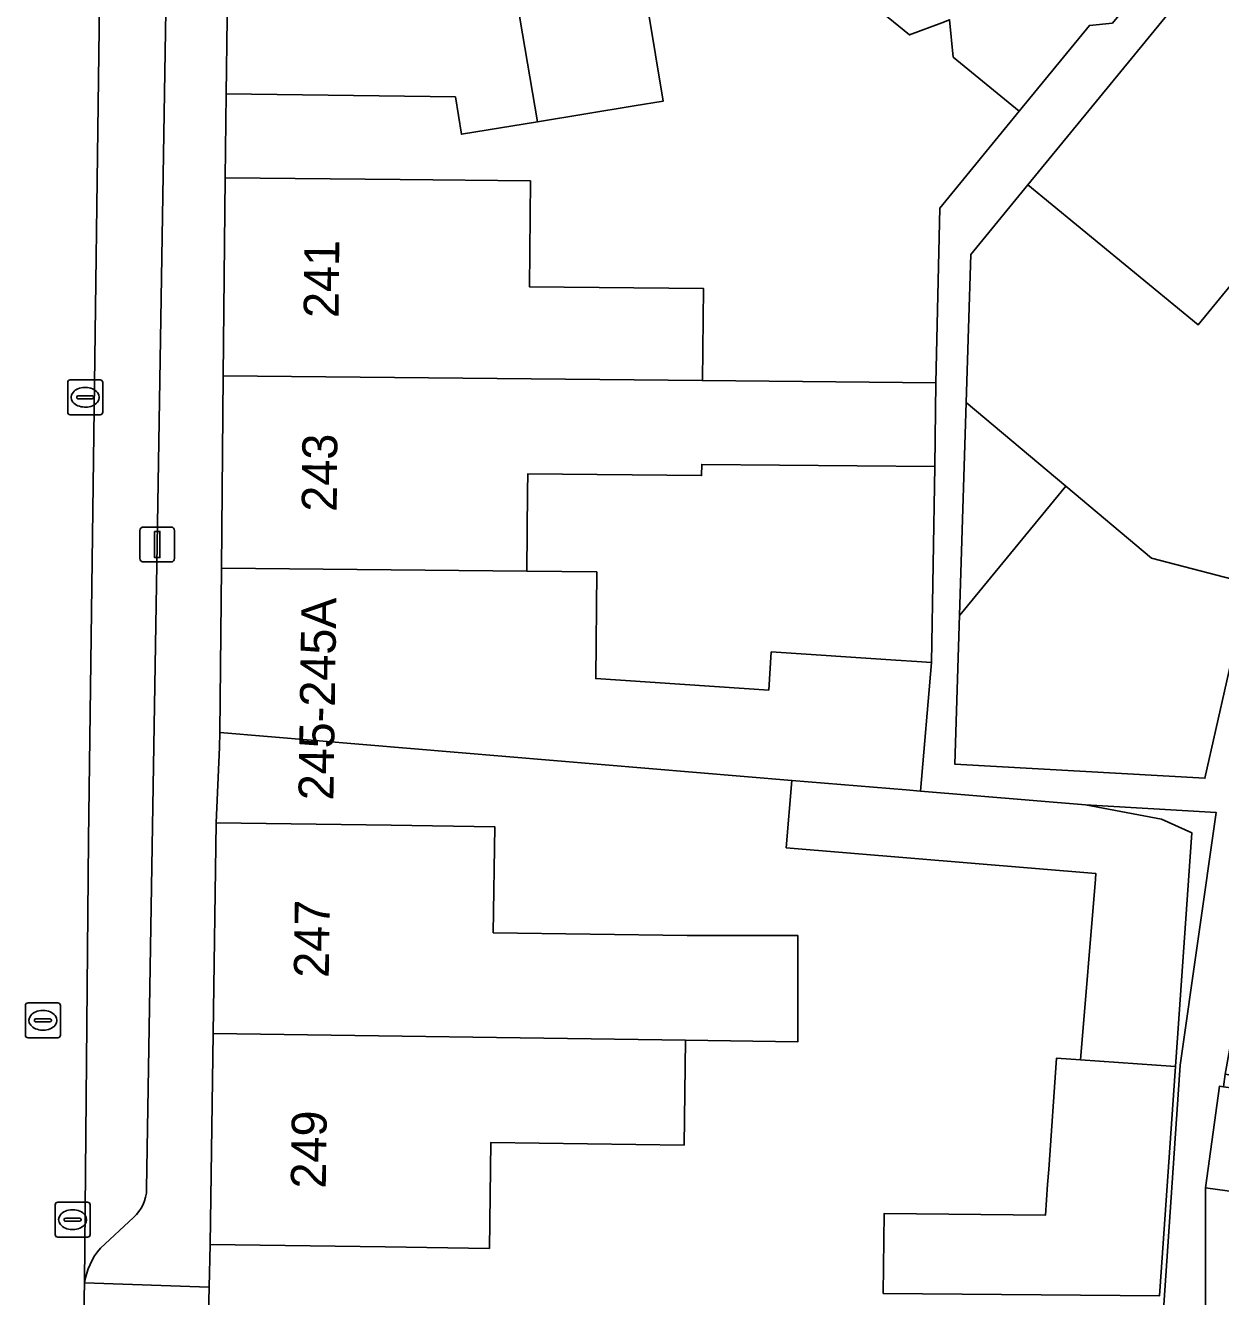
# Model space of a CAD drawing. Extents: x 159217 to 160349, y 381246 to 382172.
# Drawn here: x 160229.24 to 160263.41, y 381950.01 to 381986.33 of the extents above; entities that cross this region are included whole.
import ezdxf

# ---------------------------------------------------------------- set-up
doc = ezdxf.new("R2010")
doc.units = 0
for name, color, linetype in [('IMGEO_Erf', 7, 'Continuous'), ('IMGEO_Kolk', 7, 'Continuous'), ('IMGEO_Lichtmast', 7, 'Continuous'), ('IMGEO_Pand', 7, 'Continuous'), ('IMGEO_Pand_nummerreeks', 7, 'Continuous'), ('IMGEO_Parkeervlak_open', 7, 'Continuous'), ('IMGEO_Rijbaan_lokaal_open', 7, 'Continuous'), ('IMGEO_Rioolput', 7, 'Continuous'), ('IMGEO_Voetpad_open', 7, 'Continuous')]:
    doc.layers.add(name, color=color, linetype=linetype)

msp = doc.modelspace()

# ---------------------------------------------------------------- linework, layer by layer
at = {"layer": 'IMGEO_Erf'}
for points in [[(160255.442, 381986.411), (160254.523, 381986.061), (160249.692, 381989.989)], [(160246.813, 381988.206), (160247.473, 381984.168), (160246.643, 381984.032), (160243.884, 381983.581), (160241.708, 381983.226), (160241.533, 381984.29), (160234.98, 381984.377), (160234.953, 381981.977), (160239.953, 381981.928), (160243.681, 381981.892), (160243.651, 381978.867), (160248.626, 381978.818), (160248.6, 381976.185), (160255.271, 381976.119), (160255.383, 381981.113), (160257.656, 381983.884), (160255.769, 381985.431), (160255.664, 381986.496)], [(160261.775, 381949.485), (160262.26, 381956.621), (160263.286, 381963.844), (160259.555, 381964.058), (160261.726, 381963.654), (160262.597, 381963.259), (160262.126, 381956.585), (160261.664, 381950.024), (160253.77, 381950.098), (160253.792, 381952.377), (160258.409, 381952.334), (160258.47, 381953.209), (160258.501, 381953.643), (160258.725, 381956.825), (160259.406, 381956.777), (160259.836, 381961.938), (160259.849, 381962.094), (160250.994, 381962.832), (160251.155, 381964.759), (160234.798, 381966.123), (160234.794, 381965.708), (160234.696, 381963.548), (160239.696, 381963.476), (160242.659, 381963.434), (160242.616, 381960.404), (160248.16, 381960.325), (160251.331, 381960.324), (160251.331, 381957.29), (160248.118, 381957.335), (160248.075, 381954.336), (160242.55, 381954.415), (160242.507, 381951.385), (160239.524, 381951.428), (160234.524, 381951.499), (160234.495, 381950.277), (160234.4, 381946.347)], [(160273.31, 381947.911), (160273.843, 381951.746), (160280.296, 381950.849), (160280.696, 381953.063), (160276.77, 381953.83), (160267.382, 381955.668), (160263.544, 381956.361), (160263.495, 381956.002), (160266.755, 381955.555), (160266.356, 381952.648), (160262.981, 381953.111), (160262.981, 381949.485)]]:
    msp.add_lwpolyline(points, dxfattribs=at)
for points in [[(160272.829, 381980.409), (160273.559, 381981.299), (160271.575, 381982.917), (160268.825, 381985.157), (160265.738, 381981.392), (160262.775, 381977.779), (160257.9, 381981.776), (160256.272, 381979.791), (160256.14, 381975.556), (160258.99, 381973.166), (160261.444, 381971.109), (160264.224, 381970.381), (160266.033, 381969.789), (160268.708, 381969.285), (160269.082, 381971.267), (160271.034, 381970.898)], [(160255.247, 381973.725), (160248.577, 381973.791), (160248.574, 381973.469), (160243.605, 381973.518), (160243.6, 381973.015), (160243.578, 381970.736), (160245.578, 381970.716), (160245.548, 381967.669), (160250.496, 381967.34), (160250.568, 381968.431), (160254.127, 381968.195), (160254.727, 381968.155), (160255.145, 381968.127)]]:
    msp.add_lwpolyline(points, close=True, dxfattribs=at)
at = {"layer": 'IMGEO_Kolk'}
for p, q in [((160230.448, 381975.281), (160230.448, 381976.133)), ((160230.523, 381976.207), (160231.375, 381976.207)), ((160230.936, 381975.987), (160230.961, 381975.987)), ((160231.449, 381976.133), (160231.449, 381975.281)), ((160230.707, 381975.701), (160230.707, 381975.713)), ((160231.145, 381975.664), (160230.747, 381975.664)), ((160230.75, 381975.75), (160231.148, 381975.75)), ((160231.191, 381975.713), (160231.191, 381975.701)), ((160231.375, 381975.207), (160230.523, 381975.207)), ((160230.959, 381975.427), (160230.934, 381975.427)), ((160230.164, 381952.705), (160231.016, 381952.705)), ((160230.089, 381951.779), (160230.089, 381952.631)), ((160230.577, 381952.485), (160230.602, 381952.485)), ((160231.09, 381952.631), (160231.09, 381951.779)), ((160230.348, 381952.199), (160230.348, 381952.211)), ((160230.786, 381952.162), (160230.388, 381952.162)), ((160230.391, 381952.248), (160230.789, 381952.248)), ((160230.6, 381951.925), (160230.575, 381951.925)), ((160230.832, 381952.211), (160230.832, 381952.199)), ((160231.016, 381951.705), (160230.164, 381951.705))]:
    msp.add_line(p, q, dxfattribs=at)
for points in [[(160230.448, 381975.281), (160230.448, 381976.133)], [(160230.523, 381976.207), (160231.375, 381976.207)], [(160231.449, 381976.133), (160231.449, 381975.281)], [(160231.375, 381975.207), (160230.523, 381975.207)], [(160230.164, 381952.705), (160231.016, 381952.705)], [(160230.089, 381951.779), (160230.089, 381952.631)], [(160231.09, 381952.631), (160231.09, 381951.779)], [(160231.016, 381951.705), (160230.164, 381951.705)]]:
    msp.add_lwpolyline(points, dxfattribs=at)
for centre, radius, start, end in [((160230.525, 381976.131), 0.0765, 91.552, 178.448), ((160230.525, 381976.131), 0.0765, 91.552, 178.448), ((160231.373, 381976.131), 0.0765, 1.552, 88.448), ((160231.373, 381976.131), 0.0765, 1.552, 88.448), ((160230.747, 381975.71), 0.0403, 85.8775, 175.7526), ((160230.744, 381975.7), 0.0366, 178.938, 274.7102), ((160231.148, 381975.707), 0.043, 264.8664, 352.4533), ((160231.152, 381975.712), 0.0386, 1.7309, 96.639), ((160230.525, 381975.283), 0.0765, 181.552, 268.448), ((160230.525, 381975.283), 0.0765, 181.552, 268.448), ((160231.373, 381975.283), 0.0765, 271.552, 358.448), ((160231.373, 381975.283), 0.0765, 271.552, 358.448), ((160230.166, 381952.629), 0.0765, 91.552, 178.448), ((160230.166, 381952.629), 0.0765, 91.552, 178.448), ((160231.014, 381952.629), 0.0765, 1.552, 88.448), ((160231.014, 381952.629), 0.0765, 1.552, 88.448), ((160230.388, 381952.208), 0.0403, 85.8775, 175.7526), ((160230.385, 381952.198), 0.0366, 178.938, 274.7102), ((160230.789, 381952.205), 0.043, 264.8664, 352.4533), ((160230.793, 381952.21), 0.0386, 1.7309, 96.639), ((160230.166, 381951.781), 0.0765, 181.552, 268.448), ((160230.166, 381951.781), 0.0765, 181.552, 268.448), ((160231.014, 381951.781), 0.0765, 271.552, 358.448), ((160231.014, 381951.781), 0.0765, 271.552, 358.448)]:
    msp.add_arc(centre, radius, start, end, dxfattribs=at)
for centre, major_axis, ratio, start_param, end_param in [((160230.935, 381975.707), (-0.387, 0.002), 0.722429, 4.712389, 7.853982), ((160230.96, 381975.707), (-0.39, 0.002), 0.717154, 1.570796, 4.712389), ((160230.576, 381952.205), (-0.387, 0.002), 0.722429, 4.712389, 7.853982), ((160230.601, 381952.205), (-0.39, 0.002), 0.717154, 1.570796, 4.712389)]:
    msp.add_ellipse(centre, major_axis=major_axis, ratio=ratio, start_param=start_param, end_param=end_param, dxfattribs=at)
at = {"layer": 'IMGEO_Lichtmast'}
for p, q in [((160232.515, 381971.1), (160232.515, 381971.9)), ((160232.515, 381971.9), (160232.515, 381971.1)), ((160232.615, 381972), (160233.405, 381972)), ((160233.405, 381972), (160232.615, 381972)), ((160233.505, 381971.9), (160233.505, 381971.1)), ((160233.505, 381971.1), (160233.505, 381971.9)), ((160233.405, 381971), (160232.615, 381971)), ((160232.615, 381971), (160233.405, 381971))]:
    msp.add_line(p, q, dxfattribs=at)
msp.add_lwpolyline([(160232.935, 381971.875), (160233.085, 381971.875), (160233.085, 381971.125), (160232.935, 381971.125), (160232.935, 381971.875)], dxfattribs=at)
for centre, start, end in [((160232.615, 381971.9), 90, 180), ((160232.615, 381971.9), 90, 180), ((160233.405, 381971.9), 0, 90), ((160233.405, 381971.9), 360, 90), ((160232.615, 381971.1), 180, 270), ((160232.615, 381971.1), 180, 270), ((160233.405, 381971.1), 270, 0), ((160233.405, 381971.1), 270, 0)]:
    msp.add_arc(centre, 0.1, start, end, dxfattribs=at)
at = {"layer": 'IMGEO_Pand'}
for points in [[(160240.467, 381999.787), (160242.815, 381995.681), (160242.301, 381995.382), (160242.988, 381994.199), (160243.22, 381987.487), (160243.38, 381986.546), (160243.884, 381983.581), (160246.643, 381984.032), (160247.473, 381984.168), (160246.813, 381988.206), (160243.957, 381990.26), (160243.389, 381990.167), (160243.444, 381994.365), (160242.837, 381995.41), (160245.018, 381996.676), (160245.571, 381995.723), (160247.485, 381994.174), (160248.491, 381995.417), (160251.085, 381993.308), (160254.269, 381997.246), (160247.893, 382002.442), (160245.382, 382002.64), (160240.833, 382000)], [(160240.467, 381999.787), (160236.518, 381997.496), (160235.125, 381995.155), (160234.98, 381984.377), (160241.533, 381984.29), (160241.708, 381983.226), (160243.884, 381983.581), (160243.38, 381986.546), (160243.22, 381987.487), (160242.988, 381994.199), (160242.301, 381995.382), (160242.815, 381995.681)], [(160263.229, 381989.944), (160255.869, 381995.942), (160252.66, 381992.028), (160251.873, 381992.668), (160249.692, 381989.989), (160254.523, 381986.061), (160255.442, 381986.411), (160255.664, 381986.496), (160255.769, 381985.431), (160257.656, 381983.884), (160259.665, 381986.333), (160260.321, 381986.398)], [(160268.825, 381985.157), (160268.908, 381985.258), (160264.033, 381989.255), (160260.863, 381985.389), (160257.9, 381981.776), (160262.775, 381977.779), (160265.738, 381981.392)], [(160248.6, 381976.185), (160248.626, 381978.818), (160243.651, 381978.867), (160243.681, 381981.892), (160239.953, 381981.928), (160234.953, 381981.977), (160234.898, 381976.32)], [(160248.6, 381976.185), (160234.898, 381976.32), (160234.844, 381970.822), (160243.578, 381970.736), (160243.6, 381973.015), (160243.605, 381973.518), (160248.574, 381973.469), (160248.577, 381973.791), (160255.247, 381973.725), (160255.271, 381976.119)], [(160258.99, 381973.166), (160256.14, 381975.556), (160255.951, 381969.482), (160255.961, 381969.482)], [(160258.99, 381973.166), (160255.961, 381969.482), (160255.951, 381969.482), (160255.818, 381965.218), (160262.966, 381964.821), (160264.224, 381970.381), (160261.444, 381971.109)], [(160243.578, 381970.736), (160234.844, 381970.822), (160234.798, 381966.123), (160251.155, 381964.759), (160254.421, 381964.486), (160254.838, 381964.452), (160255.145, 381968.127), (160254.727, 381968.155), (160254.127, 381968.195), (160250.568, 381968.431), (160250.496, 381967.34), (160245.548, 381967.669), (160245.578, 381970.716)], [(160259.555, 381964.058), (160254.838, 381964.452), (160254.421, 381964.486), (160251.155, 381964.759), (160250.994, 381962.832), (160259.849, 381962.094), (160259.836, 381961.938), (160259.406, 381956.777), (160262.126, 381956.585), (160262.597, 381963.259), (160261.726, 381963.654)], [(160248.118, 381957.335), (160251.331, 381957.29), (160251.331, 381960.324), (160248.16, 381960.325), (160242.616, 381960.404), (160242.659, 381963.434), (160239.696, 381963.476), (160234.696, 381963.548), (160234.61, 381957.525)], [(160248.118, 381957.335), (160234.61, 381957.525), (160234.524, 381951.499), (160239.524, 381951.428), (160242.507, 381951.385), (160242.55, 381954.415), (160248.075, 381954.336)], [(160262.126, 381956.585), (160259.406, 381956.777), (160258.725, 381956.825), (160258.501, 381953.643), (160258.47, 381953.209), (160258.409, 381952.334), (160253.792, 381952.377), (160253.77, 381950.098), (160261.664, 381950.024)], [(160266.755, 381955.555), (160263.495, 381956.002), (160263.38, 381956.018), (160262.981, 381953.111), (160266.356, 381952.648)]]:
    msp.add_lwpolyline(points, close=True, dxfattribs=at)
at = {"layer": 'IMGEO_Parkeervlak_open'}
for points in [[(160231.489, 381997.12), (160231.042, 381963.057), (160230.933, 381950.403)], [(160232.706, 381953.082), (160233.01, 381971.5), (160233.383, 381994.384)], [(160231.383, 381951.39), (160232.33, 381952.269)]]:
    msp.add_lwpolyline(points, dxfattribs=at)
for centre, radius, start, end in [((160231.6, 381953.1), 1.106, 311.3019, 359.0585), ((160232.867, 381950.117), 1.955, 139.3832, 171.5978)]:
    msp.add_arc(centre, radius, start, end, dxfattribs=at)
at = {"layer": 'IMGEO_Rijbaan_lokaal_open'}
msp.add_lwpolyline([(160229.904, 381924.585), (160230.116, 381931.678), (160230.822, 381946.128), (160230.839, 381946.473), (160230.933, 381950.403), (160231.042, 381963.057), (160231.489, 381997.12), (160231.518, 381997.53), (160231.615, 381998.931)], dxfattribs=at)
at = {"layer": 'IMGEO_Rioolput'}
for p, q in [((160229.239, 381957.476), (160229.239, 381958.328)), ((160229.314, 381958.402), (160230.166, 381958.402)), ((160229.727, 381958.182), (160229.752, 381958.182)), ((160230.24, 381958.328), (160230.24, 381957.476)), ((160229.498, 381957.896), (160229.498, 381957.908)), ((160229.936, 381957.859), (160229.538, 381957.859)), ((160229.541, 381957.945), (160229.939, 381957.945)), ((160229.982, 381957.908), (160229.982, 381957.896)), ((160230.166, 381957.402), (160229.314, 381957.402)), ((160229.75, 381957.622), (160229.725, 381957.622))]:
    msp.add_line(p, q, dxfattribs=at)
for points in [[(160229.239, 381957.476), (160229.239, 381958.328)], [(160229.314, 381958.402), (160230.166, 381958.402)], [(160230.24, 381958.328), (160230.24, 381957.476)], [(160230.166, 381957.402), (160229.314, 381957.402)]]:
    msp.add_lwpolyline(points, dxfattribs=at)
for centre, radius, start, end in [((160229.316, 381958.326), 0.0765, 91.552, 178.448), ((160229.316, 381958.326), 0.0765, 91.552, 178.448), ((160230.164, 381958.326), 0.0765, 1.552, 88.448), ((160230.164, 381958.326), 0.0765, 1.552, 88.448), ((160229.538, 381957.905), 0.0403, 85.8775, 175.7526), ((160229.535, 381957.895), 0.0366, 178.938, 274.7102), ((160229.939, 381957.902), 0.043, 264.8664, 352.4533), ((160229.943, 381957.907), 0.0386, 1.7309, 96.639), ((160229.316, 381957.478), 0.0765, 181.552, 268.448), ((160229.316, 381957.478), 0.0765, 181.552, 268.448), ((160230.164, 381957.478), 0.0765, 271.552, 358.448), ((160230.164, 381957.478), 0.0765, 271.552, 358.448)]:
    msp.add_arc(centre, radius, start, end, dxfattribs=at)
for centre, major_axis, ratio, start_param, end_param in [((160229.726, 381957.902), (-0.387, 0.002), 0.722429, 4.712389, 7.853982), ((160229.751, 381957.902), (-0.39, 0.002), 0.717154, 1.570796, 4.712389)]:
    msp.add_ellipse(centre, major_axis=major_axis, ratio=ratio, start_param=start_param, end_param=end_param, dxfattribs=at)
at = {"layer": 'IMGEO_Voetpad_open'}
for points in [[(160234.953, 381981.977), (160234.98, 381984.377), (160235.125, 381995.155), (160236.518, 381997.496), (160240.467, 381999.787), (160240.833, 382000), (160245.382, 382002.64), (160247.893, 382002.442), (160243.099, 382006.692)], [(160233.383, 381994.384), (160233.01, 381971.5), (160232.706, 381953.082)], [(160262.981, 381949.485), (160262.981, 381953.111), (160263.38, 381956.018), (160263.495, 381956.002), (160263.544, 381956.361), (160264.815, 381963.397), (160264.827, 381963.395), (160264.843, 381963.485), (160265.106, 381964.876), (160266.033, 381969.789), (160264.224, 381970.381), (160262.966, 381964.821), (160255.818, 381965.218), (160255.951, 381969.482), (160256.14, 381975.556), (160256.272, 381979.791), (160257.9, 381981.776), (160260.863, 381985.389), (160264.033, 381989.255)], [(160260.321, 381986.398), (160259.665, 381986.333), (160257.656, 381983.884), (160255.383, 381981.113), (160255.271, 381976.119), (160255.247, 381973.725), (160255.145, 381968.127), (160254.838, 381964.452), (160259.555, 381964.058), (160263.286, 381963.844), (160262.26, 381956.621), (160261.775, 381949.485)], [(160230.933, 381950.403), (160234.495, 381950.277), (160234.524, 381951.499), (160234.61, 381957.525), (160234.696, 381963.548), (160234.794, 381965.708), (160234.798, 381966.123), (160234.844, 381970.822), (160234.898, 381976.32), (160234.953, 381981.977)], [(160232.33, 381952.269), (160231.383, 381951.39)]]:
    msp.add_lwpolyline(points, dxfattribs=at)
msp.add_lwpolyline([(160234.495, 381950.277), (160230.933, 381950.403), (160230.839, 381946.473), (160234.4, 381946.347)], close=True, dxfattribs=at)
for centre, radius, start, end in [((160231.6, 381953.1), 1.106, 311.3019, 359.0585), ((160232.867, 381950.117), 1.955, 139.3832, 171.5978)]:
    msp.add_arc(centre, radius, start, end, dxfattribs=at)

# ---------------------------------------------------------------- texts
at = {"layer": 'IMGEO_Pand_nummerreeks'}
for s, rotation, p in [('241', 89.4401, (160238.194, 381977.968)), ('243', 89.4387, (160238.14, 381972.432)), ('245-245A', 89.1408, (160238.046, 381964.182)), ('247', 89.1822, (160237.913, 381959.11)), ('249', 89.1822, (160237.827, 381953.086))]:
    msp.add_text(s, height=1, rotation=rotation, dxfattribs=at).set_placement(p)

doc.saveas('drawing.dxf')
